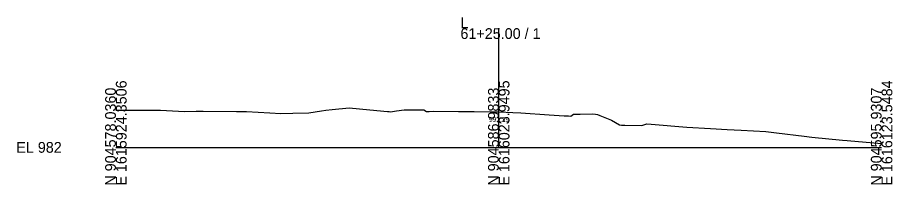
# Model space of a CAD drawing. Extents: x 1009 to 7438, y -1586 to 7964.
# Drawn here: x 7209.2 to 7437.7, y -1086 to -1042.4 of the extents above; entities that cross this region are included whole.
import ezdxf

# ---------------------------------------------------------------- set-up
doc = ezdxf.new("R2010")
doc.units = 0
for name, color, linetype in [('Exist Cross Section Cell', 7, 'Continuous'), ('Exist XS Center Line Elevation Label', 7, 'Continuous'), ('Exist XS Ground Line', 7, 'Continuous')]:
    doc.layers.add(name, color=color, linetype=linetype)

msp = doc.modelspace()

# ---------------------------------------------------------------- linework, layer by layer
at = {"layer": 'Exist Cross Section Cell'}
for p, q in [((7334.89, -1076.27), (7334.89, -1045.15)), ((7234.89, -1076.27), (7334.89, -1076.27)), ((7334.89, -1076.27), (7434.89, -1076.27))]:
    msp.add_line(p, q, dxfattribs=at)
at = {"layer": 'Exist XS Ground Line'}
for p, q in [((7234.89, -1066.54), (7235.91, -1066.53)), ((7235.91, -1066.53), (7241.79, -1066.54)), ((7241.79, -1066.54), (7246.54, -1066.58)), ((7246.54, -1066.58), (7252.85, -1066.87)), ((7252.85, -1066.87), (7255.87, -1066.84)), ((7255.87, -1066.84), (7257.68, -1066.82)), ((7257.68, -1066.82), (7266.36, -1066.89)), ((7266.36, -1066.89), (7269.03, -1066.94)), ((7269.03, -1066.94), (7275.1, -1067.24)), ((7275.1, -1067.24), (7277.98, -1067.41)), ((7281.13, -1067.34), (7285.3, -1067.22)), ((7285.3, -1067.22), (7288.61, -1066.7)), ((7288.61, -1066.7), (7289.73, -1066.52)), ((7289.73, -1066.52), (7291.38, -1066.37)), ((7291.38, -1066.37), (7295.82, -1065.9)), ((7295.82, -1065.9), (7301.23, -1066.45)), ((7301.23, -1066.45), (7305.81, -1066.9)), ((7305.81, -1066.9), (7306.27, -1066.93)), ((7306.27, -1066.93), (7306.58, -1066.95)), ((7306.58, -1066.95), (7308.22, -1066.76)), ((7308.22, -1066.76), (7310.18, -1066.44)), ((7310.18, -1066.44), (7312.4, -1066.43)), ((7312.4, -1066.43), (7314.99, -1066.44)), ((7314.99, -1066.44), (7315.36, -1066.47)), ((7315.36, -1066.47), (7315.99, -1066.92)), ((7315.99, -1066.92), (7316.7, -1066.89)), ((7316.7, -1066.89), (7317.74, -1066.83)), ((7317.74, -1066.83), (7324.37, -1066.9)), ((7324.37, -1066.9), (7328.5, -1066.91)), ((7328.5, -1066.91), (7332.62, -1066.96)), ((7332.62, -1066.96), (7334.99, -1066.98)), ((7334.99, -1066.98), (7338.6, -1067.16)), ((7338.6, -1067.16), (7340.67, -1067.28)), ((7277.98, -1067.41), (7281.13, -1067.34)), ((7340.67, -1067.28), (7348.07, -1067.75)), ((7348.07, -1067.75), (7351.96, -1068.03)), ((7351.96, -1068.03), (7353.14, -1068.07)), ((7353.14, -1068.07), (7353.74, -1068.1)), ((7353.74, -1068.1), (7354.44, -1067.61)), ((7354.44, -1067.61), (7356.13, -1067.58)), ((7356.13, -1067.58), (7359.5, -1067.53)), ((7359.5, -1067.53), (7360.15, -1067.61)), ((7360.15, -1067.61), (7360.65, -1067.69)), ((7360.65, -1067.69), (7361.29, -1067.96)), ((7361.29, -1067.96), (7364.3, -1069.18)), ((7364.3, -1069.18), (7366.44, -1070.42)), ((7366.44, -1070.42), (7366.98, -1070.45)), ((7366.98, -1070.45), (7367.8, -1070.44)), ((7367.8, -1070.44), (7372.3, -1070.54)), ((7372.3, -1070.54), (7373.57, -1070.09)), ((7373.57, -1070.09), (7374.66, -1070.17)), ((7374.66, -1070.17), (7384, -1071.01)), ((7384, -1071.01), (7390.2, -1071.38)), ((7390.2, -1071.38), (7394.57, -1071.58)), ((7394.57, -1071.58), (7398.21, -1071.75)), ((7398.21, -1071.75), (7404.61, -1072.14)), ((7404.61, -1072.14), (7407.43, -1072.49)), ((7407.43, -1072.49), (7414.65, -1073.35)), ((7414.65, -1073.35), (7416.64, -1073.56)), ((7416.64, -1073.56), (7424.69, -1074.35)), ((7424.69, -1074.35), (7425.85, -1074.46)), ((7425.85, -1074.46), (7434.89, -1075.27))]:
    msp.add_line(p, q, dxfattribs=at)

# ---------------------------------------------------------------- texts
at = {"layer": 'Exist Cross Section Cell'}
for s, p in [('L', (7324.89, -1045.15)), ('61+25.00 / 1', (7324.89, -1047.95)), ('EL 982', (7208.89, -1077.67))]:
    msp.add_text(s, height=2.8, dxfattribs=at).set_placement(p)
for s, p in [('E 1615924.3506', (7237.69, -1086.27)), ('E 1616023.9495', (7337.69, -1086.27)), ('E 1616123.5484', (7437.69, -1086.27)), ('N 904578.0360', (7234.89, -1086.27)), ('N 904586.9833', (7334.89, -1086.27)), ('N 904595.9307', (7434.89, -1086.27))]:
    msp.add_text(s, height=2.8, rotation=90, dxfattribs=at).set_placement(p)
at = {"layer": 'Exist XS Center Line Elevation Label'}
msp.add_text('991.29', height=1.25, dxfattribs=at).set_placement((7332.34, -1069.61))

doc.saveas('drawing.dxf')
